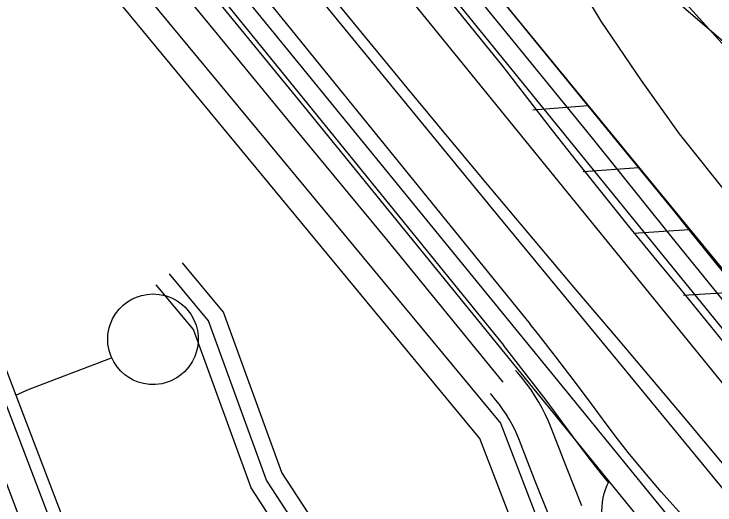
# Model space of a CAD drawing. Extents: x 3694830 to 3732949, y 415201 to 440970.
# Drawn here: x 3710806 to 3711422, y 435835 to 436266 of the extents above; entities that cross this region are included whole.
import ezdxf

# ---------------------------------------------------------------- set-up
doc = ezdxf.new("R2010")
doc.units = 0
for name, color, linetype in [('V-DOMW-TANK', 7, 'Continuous'), ('V-FLOD-BASE', 7, 'Continuous'), ('V-LEVE-TOET', 7, 'Continuous'), ('V-RAIL-TRAK', 7, 'Continuous'), ('V-RIVR-EDGE', 7, 'Continuous'), ('V-ROAD-CNTR', 7, 'Continuous'), ('V-RRAP-FSHR', 7, 'Continuous'), ('V-SITE-OTLN', 7, 'Continuous'), ('V-SITE-VEGE', 7, 'Continuous'), ('V-SURV-LINE', 7, 'Continuous'), ('V-TOPO-MINR', 7, 'Continuous'), ('V-UTIL-LINE', 7, 'Continuous')]:
    doc.layers.add(name, color=color, linetype=linetype)

msp = doc.modelspace()

# ---------------------------------------------------------------- linework, layer by layer
at = {"layer": 'V-DOMW-TANK'}
msp.add_lwpolyline([(3710967.98, 435978.97), (3710967.57, 435974.55), (3710966.6, 435969.95), (3710964.98, 435965.26), (3710962.69, 435960.61), (3710959.69, 435956.13), (3710955.99, 435951.98), (3710953.89, 435950.09), (3710951.66, 435948.33), (3710949.28, 435946.73), (3710946.79, 435945.3), (3710944.21, 435944.05), (3710941.55, 435943), (3710938.83, 435942.14), (3710936.09, 435941.48), (3710930.58, 435940.77), (3710925.19, 435940.82), (3710920.05, 435941.55), (3710915.27, 435942.87), (3710910.92, 435944.66), (3710907.04, 435946.81), (3710903.42, 435949.39), (3710899.92, 435952.53), (3710896.67, 435956.27), (3710893.78, 435960.58), (3710891.41, 435965.42), (3710889.67, 435970.69), (3710889.07, 435973.46), (3710888.67, 435976.28), (3710888.47, 435979.13), (3710888.48, 435982), (3710888.69, 435984.86), (3710889.11, 435987.69), (3710889.72, 435990.47), (3710890.53, 435993.18), (3710892.66, 435998.3), (3710895.4, 436002.95), (3710898.6, 436007.03), (3710902.13, 436010.51), (3710905.86, 436013.38), (3710909.67, 436015.67), (3710913.7, 436017.52), (3710918.17, 436018.97), (3710923.04, 436019.93), (3710928.21, 436020.27), (3710933.6, 436019.9), (3710939.03, 436018.77), (3710941.72, 436017.91), (3710944.37, 436016.85), (3710946.94, 436015.59), (3710949.42, 436014.16), (3710951.79, 436012.54), (3710954.04, 436010.76), (3710956.13, 436008.84), (3710958.08, 436006.79), (3710961.45, 436002.38), (3710964.1, 435997.68), (3710966.04, 435992.87), (3710967.28, 435988.07), (3710967.9, 435983.41)], close=True, dxfattribs=at)
at = {"layer": 'V-FLOD-BASE'}
msp.add_lwpolyline([(3711893.74, 435394.35), (3711867.38, 435429.79), (3711840.86, 435465.11), (3711814.18, 435500.31), (3711787.34, 435535.39), (3711760.34, 435570.35), (3711733.19, 435605.18), (3711691.39, 435656.29), (3711649.6, 435707.42), (3711607.83, 435758.57), (3711566.07, 435809.72), (3711391.08, 436025.1), (3711368.38, 436052.53), (3711345.84, 436080.1), (3711323.47, 436107.81), (3711301.28, 436135.66), (3711279.25, 436163.64), (3711257.4, 436191.76), (3711235.72, 436220.01), (3711195.41, 436269.73), (3711154.91, 436319.3), (3711114.21, 436368.72), (3711073.33, 436417.97)], dxfattribs=at)
at = {"layer": 'V-LEVE-TOET'}
for points in [[(3711594.83, 435810.89), (3711524.02, 435897.53), (3711453.42, 435984.35), (3711383.04, 436071.34), (3711312.88, 436158.51), (3711235.48, 436253.56), (3711158.02, 436348.55), (3711080.48, 436443.48), (3711023.33, 436514.41), (3710966.3, 436585.43), (3710909.4, 436656.56), (3710884.8, 436682.62), (3710860.05, 436708.53), (3710835.13, 436734.29), (3710810.05, 436759.9), (3710784.82, 436785.34)], [(3710779.23, 436653.51), (3710817.03, 436607.72), (3710854.96, 436562.04), (3710893.04, 436516.48), (3710931.25, 436471.03), (3710969.6, 436425.7), (3711005.55, 436380.53), (3711041.68, 436335.5), (3711077.97, 436290.6), (3711114.44, 436245.85), (3711151.08, 436201.23), (3711187.89, 436156.76), (3711224.87, 436112.43), (3711262.02, 436068.24), (3711299.35, 436024.2), (3711336.84, 435980.3)], [(3711336.84, 435980.3), (3711396.69, 435909.1), (3711456.31, 435837.71), (3711495.97, 435789.91), (3711525.66, 435747.18)]]:
    msp.add_lwpolyline(points, dxfattribs=at)
at = {"layer": 'V-RAIL-TRAK'}
msp.add_lwpolyline([(3711945.85, 435214.17), (3711895.33, 435276.13), (3711777.64, 435420.87), (3711681.69, 435538.8), (3711601.22, 435637.2), (3711505, 435755.56), (3711441.03, 435834.6), (3711336.39, 435961.41), (3711231.92, 436088.36), (3711127.6, 436215.44), (3711023.46, 436342.65), (3710986.14, 436388.34), (3710948.65, 436433.89), (3710911, 436479.3), (3710873.19, 436524.58), (3710835.22, 436569.73), (3710797.08, 436614.74), (3710758.79, 436659.61), (3710720.33, 436704.35), (3710681.72, 436748.94), (3710642.95, 436793.4), (3710581.96, 436856.32), (3710526.69, 436913.02)], dxfattribs=at)
at = {"layer": 'V-RIVR-EDGE'}
msp.add_spline([(3709416.41, 438923.63), (3709424.2, 438904.77), (3709441.5, 438869.15), (3709450.77, 438855.78), (3709471.73, 438831.06), (3709491.09, 438809.18), (3709508.82, 438785.28), (3709539, 438725.35), (3709552.29, 438701.87), (3709586.93, 438647.6), (3709593.77, 438632.62), (3709609.48, 438608.32), (3709646.12, 438547.17), (3709660.21, 438520.04), (3709671.88, 438499.39), (3709677.92, 438486.03), (3709685.16, 438472.67), (3709701.68, 438446.34), (3709741.56, 438385.59), (3709764.53, 438355.61), (3709775.01, 438339.81), (3709795.15, 438309.43), (3709809.24, 438283.52), (3709836.62, 438236.95), (3709866.83, 438187.14), (3709888.98, 438151.9), (3709906.3, 438125.17), (3709922.82, 438100.46), (3709934.91, 438085.88), (3709970.78, 438036.86), (3709995.37, 438006.87), (3710014.73, 437984.99), (3710041.34, 437953.38), (3710062.31, 437929.47), (3710132.49, 437858.54), (3710157.5, 437830.57), (3710170.8, 437815.17), (3710191.37, 437793.69), (3710222.84, 437764.5), (3710249.05, 437736.13), (3710268.42, 437717.07), (3710289.78, 437688.72), (3710309.53, 437662.38), (3710331.69, 437632.81), (3710343.39, 437618.63), (3710343.77, 437612.16), (3710342.52, 437595.18), (3710341.69, 437587.09), (3710344.09, 437574.95), (3710349.32, 437564.02), (3710357.38, 437554.7), (3710372.31, 437541.72), (3710390.86, 437520.65), (3710416.28, 437497.14), (3710444.93, 437474.82), (3710461.87, 437456.59), (3710478.8, 437433.49), (3710492.11, 437422.14), (3710505.43, 437411.19), (3710519.55, 437396.6), (3710538.5, 437375.12), (3710572.38, 437340.66), (3710589.7, 437314.74), (3710598.97, 437299.35), (3710610.66, 437287.19), (3710630.42, 437265.71), (3710667.13, 437227.61), (3710694.96, 437201.26), (3710719.98, 437180.57), (3710742.58, 437162.32), (3710763.16, 437145.28), (3710783.34, 437129.87), (3710806.36, 437118.09), (3710826.96, 437107.52), (3710844.32, 437094.94), (3710865.3, 437076.69), (3710879.82, 437061.29), (3710892.72, 437046.7), (3710907.66, 437034.94), (3710922.99, 437022.37), (3710947.6, 436998.85), (3710956.48, 436993.17), (3710973.42, 436976.14), (3710992.78, 436956.28), (3711016.18, 436931.96), (3711039.57, 436905.62), (3711072.63, 436865.91), (3711081.48, 436850.93), (3711083.08, 436840.81), (3711081.43, 436829.9), (3711079.39, 436823.03), (3711079.38, 436817.37), (3711081.78, 436806.85), (3711087.82, 436797.53), (3711088.61, 436789.04), (3711091.81, 436776.5), (3711098.25, 436764.35), (3711106.73, 436757.05), (3711115.2, 436750.96), (3711118.01, 436742.87), (3711119.2, 436732.35), (3711119.18, 436721.43), (3711123.99, 436706.06), (3711132.05, 436695.93), (3711146.56, 436677.29), (3711154.62, 436665.54), (3711168.32, 436646.1), (3711177.97, 436623.03), (3711181.56, 436604.01), (3711185.97, 436588.23), (3711194.83, 436571.23), (3711219.42, 436540.84), (3711231.91, 436522.2), (3711251.26, 436500.73), (3711276.67, 436472.36), (3711302.06, 436440.35), (3711327.08, 436416.83), (3711345.23, 436400.61), (3711358.56, 436391.68), (3711362.6, 436391.67), (3711365.03, 436393.29), (3711367.06, 436395.71), (3711360.22, 436410.69), (3711348.95, 436433.76), (3711348.56, 436435.79), (3711350.19, 436441.04), (3711353.43, 436443.46), (3711360.71, 436445.86), (3711370.41, 436443.41), (3711379.69, 436435.71), (3711385.35, 436433.27), (3711393.03, 436433.25), (3711401.93, 436435.25), (3711411.23, 436435.63), (3711418.91, 436432.78), (3711433.43, 436419.4), (3711452.78, 436395.9), (3711476.58, 436370.77), (3711503.19, 436338.76), (3711528.99, 436307.56), (3711539.87, 436292.97), (3711550.76, 436278.79), (3711562.46, 436268.25), (3711578.58, 436248.8), (3711601.94, 436211.14), (3711619.66, 436179.96), (3711638.58, 436146.75), (3711647.84, 436129.34), (3711661.95, 436112.32), (3711680.1, 436094.49), (3711699.46, 436073.01), (3711711.15, 436058.83), (3711730.9, 436031.68), (3711750.26, 436012.63), (3711780.51, 435980.21), (3711801.87, 435951.85), (3711825.64, 435916.61), (3711836.91, 435896.36), (3711875.6, 435841.68), (3711900.17, 435803.2), (3711927.96, 435759.86), (3711955.74, 435708.04), (3711962.56, 435688.21), (3711968.59, 435674.44), (3711979.06, 435653.79), (3711993.17, 435638.39), (3712013.35, 435620.95), (3712024.24, 435612.03), (3712033.92, 435601.49), (3712046.42, 435584.88), (3712059.71, 435563.42), (3712069.37, 435546.41), (3712083.08, 435529.39), (3712097.18, 435509.95), (3712116.96, 435495.34), (3712130.69, 435486.82), (3712141.57, 435473.85), (3712168.59, 435442.65), (3712171.4, 435435.36), (3712183.09, 435419.56), (3712199.62, 435402.13), (3712223.83, 435380.64), (3712242.79, 435359.97), (3712257.3, 435340.93), (3712270.99, 435318.25), (3712283.08, 435302.45), (3712301.62, 435277.34), (3712346.38, 435227.49), (3712366.53, 435199.54), (3712381.44, 435177.66), (3712398.77, 435155.78), (3712416.91, 435132.29), (3712436.61, 435086.54), (3712455.54, 435054.15), (3712466.42, 435037.54), (3712489, 435011.61), (3712512.79, 434986.07), (3712546.27, 434954.04), (3712574.51, 434927.69), (3712607.17, 434886.36), (3712630.95, 434857.59), (3712637.81, 434850.3), (3712652.73, 434835.7), (3712657.97, 434827.2), (3712659.16, 434819.11), (3712661.57, 434812.23), (3712661.96, 434804.95), (3712668.82, 434797.65), (3712682.52, 434779.83), (3712700.66, 434757.14), (3712724.04, 434725.94), (3712742.58, 434702.85), (3712756.29, 434685.83), (3712784.54, 434665.54), (3712804.33, 434653.77), (3712827.35, 434641.58), (3712857.63, 434621.69), (3712868.51, 434609.13), (3712884.65, 434593.32), (3712899.98, 434579.53), (3712922.18, 434563.3), (3712941.55, 434547.08), (3712958.08, 434527.63), (3712978.25, 434505.74), (3712995.19, 434491.14), (3713016.17, 434471.68), (3713032.29, 434449.4), (3713043.36, 434433.46)], degree=3, dxfattribs=at)
at = {"layer": 'V-ROAD-CNTR'}
for points in [[(3710654.37, 436726.93), (3710707.25, 436671.75), (3710782.77, 436581.18), (3711259.38, 435993.85)], [(3710643.54, 436716.55), (3710696.06, 436661.75), (3710771.2, 436571.64), (3711289.88, 435936.46), (3711513.98, 435661.29), (3711808.32, 435305.07)], [(3710632.71, 436706.18), (3710684.87, 436651.74), (3710759.63, 436562.09), (3711235.9, 435975.19)], [(3710799.25, 436467.73), (3710801.85, 436466.52), (3710804.36, 436465.12), (3710806.75, 436463.55), (3710809.02, 436461.79), (3710811.15, 436459.88), (3710813.13, 436457.81), (3710814.96, 436455.6), (3710894.31, 436358.54), (3710973.82, 436261.61), (3711053.49, 436164.81), (3711133.33, 436068.15), (3711235.55, 435942.87)], [(3710697.96, 436121.27), (3711123.96, 434996.68)], [(3711350.93, 435514.37), (3711301.41, 435637.83), (3711268.16, 435719.35), (3711241.32, 435782.41), (3711218.42, 435807.88), (3711187.57, 435816.34), (3711152.44, 435811.39), (3711103.25, 435795), (3711092.78, 435794.8), (3711078.2, 435806.97), (3711041.46, 435863.58), (3710990.31, 436004.35), (3710954.11, 436047.51)], [(3711421.07, 435314.15), (3711337.48, 435507.59), (3711287.5, 435632.2), (3711254.31, 435713.58), (3711228.49, 435774.24), (3711210.21, 435794.58), (3711186.59, 435801.05), (3711155.89, 435796.72), (3711105.82, 435780.04), (3711087.47, 435779.69), (3711066.85, 435796.91), (3711027.95, 435856.84), (3710977.12, 435996.74), (3710942.62, 436037.87)], [(3711408.08, 435308.82), (3711323.64, 435501.82), (3711273.6, 435626.58), (3711240.47, 435707.81), (3711215.67, 435766.07), (3711202, 435781.28), (3711185.62, 435785.77), (3711159.33, 435782.06), (3711108.4, 435765.09), (3711082.15, 435764.59), (3711055.5, 435786.85), (3711014.43, 435850.11), (3710963.92, 435989.13), (3710931.13, 436028.23)], [(3711448.87, 435768.08), (3711447.12, 435770.07), (3711439.34, 435778.44), (3711431.43, 435786.62), (3711423.36, 435794.66), (3711415.45, 435802.23), (3711405.08, 435812.94), (3711394.75, 435823.94), (3711384.57, 435835.08), (3711374.57, 435846.37), (3711364.72, 435857.81), (3711358.34, 435865.45), (3711345.53, 435881.13), (3711336.21, 435892.97), (3711327.06, 435904.94), (3711312.34, 435924.96), (3711297.3, 435945.01), (3711282.08, 435964.92), (3711266.67, 435984.68), (3711259.38, 435993.85)], [(3711328.58, 435854.46), (3711322.12, 435862.36), (3711312.5, 435874.58), (3711303.06, 435886.94), (3711288.25, 435907.07), (3711273.38, 435926.9), (3711258.33, 435946.58), (3711243.1, 435966.13), (3711235.9, 435975.19)], [(3711304.72, 435834.14), (3711291.26, 435868.31), (3711277.94, 435902.8), (3711275.54, 435908.54), (3711272.9, 435914.26), (3711270.03, 435919.88), (3711266.95, 435925.38), (3711263.67, 435930.75), (3711260.18, 435936), (3711256.49, 435941.11), (3711252.61, 435946.08), (3711248.54, 435950.89), (3711246.62, 435952.99)], [(3711276.85, 435823.05), (3711263.31, 435857.41), (3711250.09, 435891.63), (3711248.08, 435896.47), (3711245.91, 435901.14), (3711243.57, 435905.73), (3711241.06, 435910.22), (3711238.37, 435914.62), (3711235.52, 435918.91), (3711232.5, 435923.09), (3711229.33, 435927.15), (3711226, 435931.08), (3711224.48, 435932.75)], [(3711325.06, 435846.93), (3711325.63, 435848.71), (3711327.07, 435852.33), (3711328.27, 435854.83)], [(3711327.47, 435807.4), (3711326.14, 435810.49), (3711324.86, 435814.17), (3711323.85, 435817.94), (3711323.1, 435821.78), (3711322.64, 435825.66), (3711322.44, 435829.56), (3711322.53, 435833.46), (3711322.9, 435837.34), (3711323.53, 435841.19), (3711324.45, 435844.99), (3711325.07, 435846.94)]]:
    msp.add_lwpolyline(points, dxfattribs=at)
at = {"layer": 'V-RRAP-FSHR'}
for p, q in [((3711310.5, 436185.31), (3711261.74, 436181.71)), ((3711354.82, 436131.03), (3711306.06, 436127.42)), ((3711399, 436076.64), (3711350.22, 436073.42)), ((3711442.9, 436022.02), (3711394.12, 436018.79))]:
    msp.add_line(p, q, dxfattribs=at)
for points in [[(3709222.11, 438921.31), (3709272, 438761.97), (3710162.94, 437583.18), (3712937.01, 434204)], [(3712443.22, 434779.88), (3712319.81, 434934.96), (3711922.2, 435425.51), (3711385.25, 436093.76), (3710908.91, 436677.15), (3710576.63, 437012.98), (3710093.39, 437508.55), (3709966.7, 437637.5)], [(3711310.5, 436185.31), (3711266.18, 436239.6)], [(3711354.82, 436131.03), (3711310.5, 436185.31)], [(3711399, 436076.64), (3711385.25, 436093.76), (3711354.82, 436131.03)], [(3711486.79, 435967.39), (3711442.9, 436022.02), (3711399, 436076.64)]]:
    msp.add_lwpolyline(points, dxfattribs=at)
at = {"layer": 'V-SITE-OTLN'}
msp.add_lwpolyline([(3709825.39, 436643.51), (3710342.44, 436838.43), (3710407.4, 436858.58), (3710434.06, 436861.15), (3710454.5, 436855.83), (3710505.74, 436826.43), (3710739.27, 436577.27), (3711061.07, 436184.45), (3711339.36, 435842.4), (3711374.96, 435798.64), (3711571.57, 435554.66), (3711653.21, 435463.39), (3711719.92, 435388.82), (3711768.76, 435334.23), (3711840.22, 435252.35), (3711845.59, 435246.19), (3712004.16, 434951.68), (3712110.44, 434813.67), (3712400.71, 434057.31)], dxfattribs=at)
at = {"layer": 'V-SITE-VEGE'}
msp.add_lwpolyline([(3711481.35, 436047.42), (3711390.62, 436160.84), (3711357.14, 436207.83), (3711321.81, 436259.89), (3711299.69, 436296.43), (3711277.98, 436327.53), (3711258.53, 436350.27), (3711237.98, 436373.73), (3711213.01, 436402.61), (3711193.59, 436421.36), (3711171.3, 436434.99), (3711148.68, 436444.26), (3711138.44, 436451.81), (3711135.44, 436461.97), (3711139.77, 436466.37), (3711157.16, 436474.15), (3711174.23, 436476.47), (3711212.25, 436451.69), (3711263.95, 436398.67), (3711295.45, 436369.85), (3711331.02, 436333.42), (3711362.93, 436299.14), (3711429.22, 436241.87)], dxfattribs=at)
at = {"layer": 'V-SURV-LINE'}
for points in [[(3710929.09, 436603.91), (3711741.2, 435604.67)], [(3711717.92, 435585.76), (3710905.8, 436584.99)]]:
    msp.add_lwpolyline(points, dxfattribs=at)
at = {"layer": 'V-TOPO-MINR'}
msp.add_lwpolyline([(3710919.4, 436925.81), (3711133.08, 436617.05), (3711159.76, 436578.68), (3711186.56, 436540.39), (3711213.53, 436502.22), (3711240.62, 436464.13), (3711257.88, 436439.97), (3711276.75, 436414.28), (3711296.04, 436388.93), (3711316, 436364.08), (3711588.89, 436062.94), (3711600.41, 436052.37), (3711631.7, 436022.85), (3711662.42, 435992.78), (3711692.29, 435961.86), (3711721.6, 435930.38), (3711729.75, 435921.37), (3711754.31, 435893.75), (3711778.52, 435865.85), (3711802.23, 435837.51), (3711825.59, 435808.89)], dxfattribs=at)
at = {"layer": 'V-UTIL-LINE'}
for points in [[(3711614.48, 435223.52), (3711472.11, 435602.03), (3711466.63, 435600.41), (3711388.02, 435569.56), (3711383.33, 435567.56), (3711345.78, 435554.3), (3711215.09, 435893.37), (3710884.99, 436293.18), (3710872.36, 436302.5), (3710857.68, 436322.39), (3710877.46, 436338.71), (3711068.89, 436496.74), (3711077.89, 436499.57), (3711307.29, 436685.63)], [(3711083.96, 436476.86), (3710893.01, 436319.54), (3710899.37, 436310.17), (3711233.42, 435906.86), (3711359.31, 435579.13), (3711376.92, 435584.37), (3711386.67, 435591.12), (3711459.04, 435616.43), (3711462.17, 435618.03), (3711482.11, 435626.04), (3711626.08, 435246.28), (3711771.56, 435302.4)], [(3710739.44, 436111.41), (3710728.86, 436107.38), (3711130.57, 435052.65), (3711135.88, 435044.71)], [(3710739.44, 436111.41), (3710807.96, 435931.51), (3710891.17, 435713.03), (3710962.97, 435524.51), (3711038.5, 435326.2), (3711140.7, 435057.88), (3711147.58, 435049.01)], [(3710807.96, 435931.51), (3710819.55, 435936.7), (3710819.55, 435936.7), (3710891.96, 435964.15)]]:
    msp.add_lwpolyline(points, dxfattribs=at)

doc.saveas('drawing.dxf')
